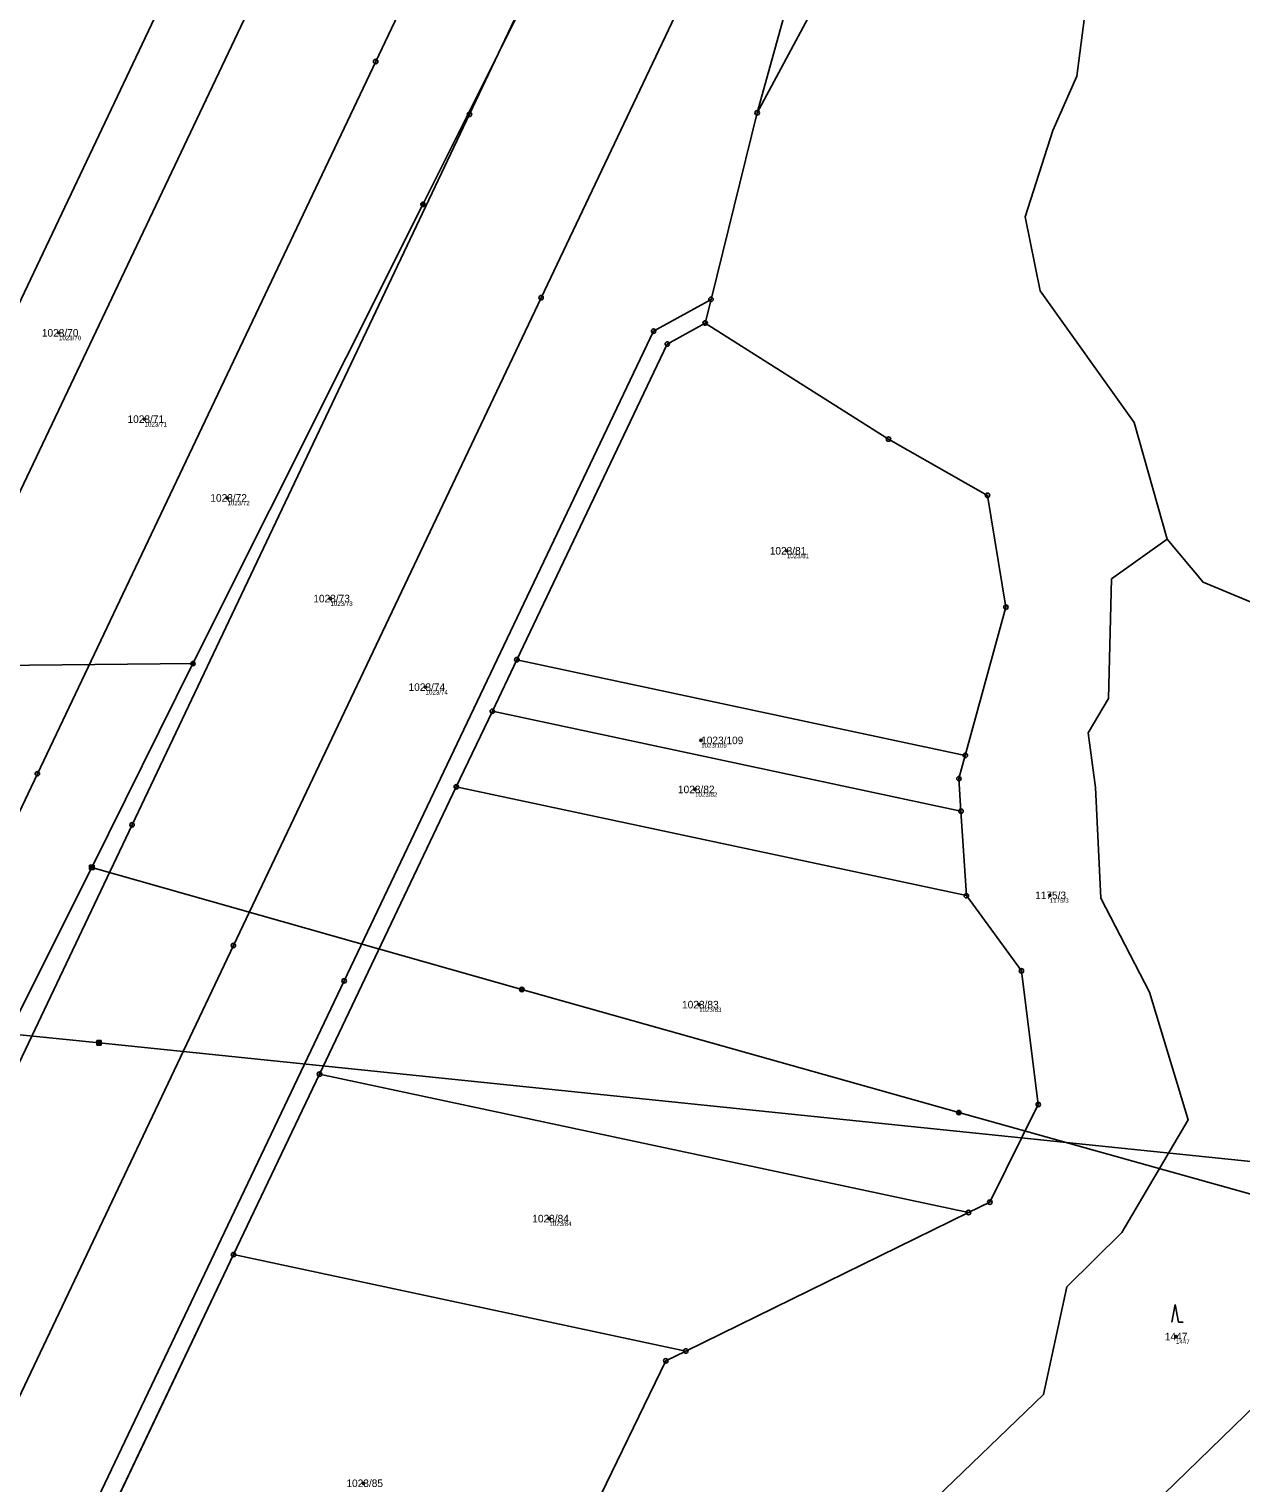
# Model space of a CAD drawing. Extents: x -761891 to -756141, y -1178507 to -1171885.
# Drawn here: x -759128.7 to -758856.6, y -1173728.2 to -1173401.7 of the extents above; entities that cross this region are included whole.
import ezdxf

# ---------------------------------------------------------------- set-up
doc = ezdxf.new("R2010")
doc.units = 0
for name, color, linetype in [('Definiční body', 7, 'Continuous'), ('Hranice parcel', 7, 'Continuous'), ('Parcelní čísla', 7, 'Continuous'), ('Polygon parcely', 7, 'Continuous'), ('Poz předměty', 7, 'Continuous'), ('Značky bodu BP', 7, 'Continuous'), ('Značky kultur', 7, 'Continuous')]:
    doc.layers.add(name, color=color, linetype=linetype)

msp = doc.modelspace()

# ---------------------------------------------------------------- linework, layer by layer
at = {"layer": 'Definiční body'}
for centre in [(-759122.01, -1173469.93), (-759102.78, -1173489.31), (-759084.18, -1173507), (-758958.57, -1173518.88), (-759061.06, -1173529.6), (-759039.68, -1173549.49), (-758977.82, -1173561.45), (-758979.18, -1173572.46), (-758899.51, -1173596.25), (-758978.26, -1173620.79), (-759011.89, -1173668.84), (-758871.18, -1173695.33), (-759053.63, -1173728.27)]:
    msp.add_circle(centre, 0.25, dxfattribs=at)
at = {"layer": 'Hranice parcel'}
for p, q in [((-758965.24, -1173420.52), (-758975.59, -1173462.41)), ((-758975.59, -1173462.41), (-758976.92, -1173467.73)), ((-759024.7, -1173554.91), (-759019.19, -1173543.33)), ((-759019.19, -1173543.33), (-758918.5, -1173564.82)), ((-759024.7, -1173554.91), (-759032.79, -1173571.89)), ((-758919.47, -1173577.35), (-759024.7, -1173554.91)), ((-759032.79, -1173571.89), (-759063.51, -1173636.4)), ((-759032.79, -1173571.89), (-758918.26, -1173596.31)), ((-758919.47, -1173577.35), (-758918.26, -1173596.31)), ((-759063.51, -1173636.4), (-759082.81, -1173676.92)), ((-758917.77, -1173667.48), (-759063.51, -1173636.4)), ((-758917.77, -1173667.48), (-758981.26, -1173698.57)), ((-759082.81, -1173676.92), (-759122.14, -1173759.51)), ((-758981.26, -1173698.57), (-759082.81, -1173676.92))]:
    msp.add_line(p, q, dxfattribs=at)
for points in [[(-758859.72, -1173198.1), (-758900.52, -1173292.02), (-758915.17, -1173319.04), (-758925.08, -1173345.71), (-758965.24, -1173420.52)], [(-758859.72, -1173198.1), (-758858.73, -1173232.12), (-758865.56, -1173250.71), (-758873.01, -1173279.12), (-758890.92, -1173302.15), (-758895.68, -1173321.35), (-758901.45, -1173361.74), (-758890.41, -1173388.63), (-758893.42, -1173412.3), (-758898.81, -1173424.5), (-758905.09, -1173443.91), (-758901.66, -1173460.48), (-758880.6, -1173490.07), (-758873.18, -1173516.28)], [(-759021.44, -1173232.6), (-759093.6, -1173384.53), (-759170.13, -1173545.66), (-759245.99, -1173705.38)], [(-759006.97, -1173244.78), (-759077.69, -1173393.68), (-759154.01, -1173554.37), (-759229.58, -1173713.48)], [(-759201.98, -1173727.1), (-759126.86, -1173568.94), (-759050.89, -1173408.99), (-758979.37, -1173258.41)], [(-758957.74, -1173269.1), (-759029.82, -1173420.86), (-759105.6, -1173580.41), (-759180.34, -1173737.77)], [(-758945.12, -1173317.54), (-759013.75, -1173462.04), (-759082.84, -1173607.51), (-759151.47, -1173752.01)], [(-758945.12, -1173317.54), (-758950.22, -1173366.25), (-758965.24, -1173420.52)], [(-759127.38, -1173761.18), (-759057.98, -1173615.46), (-758988.49, -1173469.55), (-758975.59, -1173462.41)], [(-758976.92, -1173467.73), (-758985.42, -1173472.44), (-759019.19, -1173543.33)], [(-758976.92, -1173467.73), (-758935.73, -1173493.79), (-758913.52, -1173506.42), (-758909.37, -1173531.54), (-758918.5, -1173564.82)], [(-758931.89, -1173839.72), (-758963.06, -1173836.32), (-758982.05, -1173818.02), (-758978, -1173792.99), (-758953.07, -1173758.54), (-758900.96, -1173708.35), (-758895.69, -1173684.19), (-758883.36, -1173671.96), (-758868.42, -1173646.67), (-758877.17, -1173617.98), (-758888.07, -1173596.89), (-758889.25, -1173572), (-758890.88, -1173559.75), (-758886.36, -1173552.06), (-758885.64, -1173525.18), (-758873.18, -1173516.28)], [(-758873.18, -1173516.28), (-758865.11, -1173525.9), (-758839.06, -1173536.8), (-758836.62, -1173541.9), (-758837.09, -1173595.02), (-758832.28, -1173646.22), (-758831.28, -1173681.57), (-758837.2, -1173695), (-758873.97, -1173730.82), (-758917.29, -1173755.2), (-758925.65, -1173764.67), (-758938.22, -1173799.38), (-758936.62, -1173811.16), (-758932.94, -1173823.97), (-758931.89, -1173839.72)], [(-758918.5, -1173564.82), (-758919.93, -1173570.04), (-758919.47, -1173577.35)], [(-758918.26, -1173596.31), (-758905.89, -1173613.21), (-758902.11, -1173643.23), (-758912.99, -1173665.14), (-758917.77, -1173667.48)], [(-758981.26, -1173698.57), (-758985.75, -1173700.77), (-759002.73, -1173735.82), (-759009.19, -1173766.21), (-759013.71, -1173782.63)]]:
    msp.add_lwpolyline(points, dxfattribs=at)
at = {"layer": 'Polygon parcely'}
for points in [[(-758866.65, -1173144.6), (-758932, -1173281.82), (-758935.4, -1173288.74), (-758945.12, -1173317.54), (-758950.22, -1173366.25), (-758965.24, -1173420.52), (-758925.08, -1173345.71), (-758915.17, -1173319.04), (-758900.52, -1173292.02), (-758859.72, -1173198.1), (-758861.12, -1173149.89)], [(-759198.13, -1173530.58), (-759274.48, -1173691.33), (-759245.99, -1173705.38), (-759170.13, -1173545.66), (-759093.6, -1173384.53), (-759021.44, -1173232.6), (-759033.54, -1173221.64), (-759044.39, -1173206.89), (-759120.74, -1173367.64)], [(-759093.6, -1173384.53), (-759170.13, -1173545.66), (-759245.99, -1173705.38), (-759229.58, -1173713.48), (-759154.01, -1173554.37), (-759077.69, -1173393.68), (-759006.97, -1173244.78), (-759009.25, -1173243.65), (-759021.44, -1173232.6)], [(-759201.98, -1173727.1), (-759126.86, -1173568.94), (-759050.89, -1173408.99), (-758979.37, -1173258.41), (-759006.97, -1173244.78), (-759077.69, -1173393.68), (-759154.01, -1173554.37), (-759229.58, -1173713.48)], [(-758979.37, -1173258.41), (-759050.89, -1173408.99), (-759126.86, -1173568.94), (-759201.98, -1173727.1), (-759180.34, -1173737.77), (-759105.6, -1173580.41), (-759029.82, -1173420.86), (-758957.74, -1173269.1)], [(-758957.74, -1173269.1), (-759029.82, -1173420.86), (-759105.6, -1173580.41), (-759180.34, -1173737.77), (-759151.47, -1173752.01), (-759082.84, -1173607.51), (-759013.75, -1173462.04), (-758945.12, -1173317.54), (-758935.4, -1173288.74), (-758932, -1173281.82)], [(-759082.84, -1173607.51), (-759151.47, -1173752.01), (-759130.78, -1173762.22), (-759127.38, -1173761.18), (-759057.98, -1173615.46), (-758988.49, -1173469.55), (-758975.59, -1173462.41), (-758965.24, -1173420.52), (-758950.22, -1173366.25), (-758945.12, -1173317.54), (-759013.75, -1173462.04)], [(-758918.5, -1173564.82), (-758909.37, -1173531.54), (-758913.52, -1173506.42), (-758935.73, -1173493.79), (-758976.92, -1173467.73), (-758985.42, -1173472.44), (-759019.19, -1173543.33)], [(-758919.47, -1173577.35), (-758919.93, -1173570.04), (-758918.5, -1173564.82), (-759019.19, -1173543.33), (-759024.7, -1173554.91)], [(-759032.79, -1173571.89), (-758918.26, -1173596.31), (-758919.47, -1173577.35), (-759024.7, -1173554.91)], [(-759063.51, -1173636.4), (-758917.77, -1173667.48), (-758912.99, -1173665.14), (-758902.11, -1173643.23), (-758905.89, -1173613.21), (-758918.26, -1173596.31), (-759032.79, -1173571.89)], [(-759082.81, -1173676.92), (-758981.26, -1173698.57), (-758917.77, -1173667.48), (-759063.51, -1173636.4)], [(-759122.14, -1173759.51), (-759013.71, -1173782.63), (-759009.19, -1173766.21), (-759002.73, -1173735.82), (-758985.75, -1173700.77), (-758981.26, -1173698.57), (-759082.81, -1173676.92)]]:
    msp.add_lwpolyline(points, close=True, dxfattribs=at)
for points in [[(-758759.68, -1173182.89), (-758861.12, -1173149.89), (-758859.72, -1173198.1), (-758858.73, -1173232.12), (-758865.56, -1173250.71), (-758873.01, -1173279.12), (-758890.92, -1173302.15), (-758895.68, -1173321.35), (-758901.45, -1173361.74), (-758890.41, -1173388.63), (-758893.42, -1173412.3), (-758898.81, -1173424.5), (-758905.09, -1173443.91), (-758901.66, -1173460.48), (-758880.6, -1173490.07), (-758873.18, -1173516.28), (-758865.11, -1173525.9), (-758839.06, -1173536.8)], [(-758925.08, -1173345.71), (-758965.24, -1173420.52), (-758975.59, -1173462.41), (-758976.92, -1173467.73), (-758935.73, -1173493.79), (-758913.52, -1173506.42), (-758909.37, -1173531.54), (-758918.5, -1173564.82), (-758919.93, -1173570.04), (-758919.47, -1173577.35), (-758918.26, -1173596.31), (-758905.89, -1173613.21), (-758902.11, -1173643.23), (-758912.99, -1173665.14), (-758917.77, -1173667.48), (-758981.26, -1173698.57), (-758985.75, -1173700.77), (-759002.73, -1173735.82)], [(-758953.07, -1173758.54), (-758900.96, -1173708.35), (-758895.69, -1173684.19), (-758883.36, -1173671.96), (-758868.42, -1173646.67), (-758877.17, -1173617.98), (-758888.07, -1173596.89), (-758889.25, -1173572), (-758890.88, -1173559.75), (-758886.36, -1173552.06), (-758885.64, -1173525.18), (-758873.18, -1173516.28), (-758880.6, -1173490.07), (-758901.66, -1173460.48), (-758905.09, -1173443.91), (-758898.81, -1173424.5), (-758893.42, -1173412.3), (-758890.41, -1173388.63)], [(-759122.14, -1173759.51), (-759082.81, -1173676.92), (-759063.51, -1173636.4), (-759032.79, -1173571.89), (-759024.7, -1173554.91), (-759019.19, -1173543.33), (-758985.42, -1173472.44), (-758976.92, -1173467.73), (-758975.59, -1173462.41), (-758988.49, -1173469.55), (-759057.98, -1173615.46), (-759127.38, -1173761.18)], [(-758873.97, -1173730.82), (-758837.2, -1173695), (-758831.28, -1173681.57), (-758832.28, -1173646.22), (-758837.09, -1173595.02), (-758836.62, -1173541.9), (-758839.06, -1173536.8), (-758865.11, -1173525.9), (-758873.18, -1173516.28), (-758885.64, -1173525.18), (-758886.36, -1173552.06), (-758890.88, -1173559.75), (-758889.25, -1173572), (-758888.07, -1173596.89), (-758877.17, -1173617.98), (-758868.42, -1173646.67), (-758883.36, -1173671.96), (-758895.69, -1173684.19), (-758900.96, -1173708.35), (-758953.07, -1173758.54)], [(-758837.2, -1173695), (-758873.97, -1173730.82)]]:
    msp.add_lwpolyline(points, dxfattribs=at)
at = {"layer": 'Poz předměty'}
for p, q in [((-758988.98, -1173338.31), (-759040.29, -1173441.08)), ((-759040.29, -1173441.08), (-759091.93, -1173544.2)), ((-759091.93, -1173544.2), (-759159.29, -1173544.88)), ((-759091.93, -1173544.2), (-759114.64, -1173589.97)), ((-759114.64, -1173589.97), (-759139.03, -1173638.63)), ((-759115.14, -1173589.47), (-759114.14, -1173589.47)), ((-759115.14, -1173590.47), (-759115.14, -1173589.47)), ((-759115.14, -1173589.67), (-759114.14, -1173589.67)), ((-759115.14, -1173589.87), (-759114.14, -1173589.87)), ((-759115.14, -1173590.07), (-759114.14, -1173590.07)), ((-759115.14, -1173590.27), (-759114.14, -1173590.27)), ((-759115.14, -1173590.47), (-759114.14, -1173590.47)), ((-759114.94, -1173590.47), (-759114.94, -1173589.47)), ((-759114.74, -1173590.47), (-759114.74, -1173589.47)), ((-759018.07, -1173617.38), (-759114.64, -1173589.97)), ((-759114.54, -1173590.47), (-759114.54, -1173589.47)), ((-759114.34, -1173590.47), (-759114.34, -1173589.47)), ((-759114.14, -1173590.47), (-759114.14, -1173589.47)), ((-759113.02, -1173629.38), (-759407.52, -1173599.26)), ((-758919.95, -1173645.03), (-759018.07, -1173617.38)), ((-759113.52, -1173628.88), (-759112.52, -1173628.88)), ((-759113.52, -1173629.88), (-759113.52, -1173628.88)), ((-759113.52, -1173629.08), (-759112.52, -1173629.08)), ((-759113.52, -1173629.28), (-759112.52, -1173629.28)), ((-759113.52, -1173629.48), (-759112.52, -1173629.48)), ((-759113.52, -1173629.68), (-759112.52, -1173629.68)), ((-759113.52, -1173629.88), (-759112.52, -1173629.88)), ((-759113.32, -1173629.88), (-759113.32, -1173628.88)), ((-759113.12, -1173629.88), (-759113.12, -1173628.88)), ((-758828.92, -1173658.65), (-759113.02, -1173629.38)), ((-759112.92, -1173629.88), (-759112.92, -1173628.88)), ((-759112.72, -1173629.88), (-759112.72, -1173628.88)), ((-759112.52, -1173629.88), (-759112.52, -1173628.88)), ((-758832.7, -1173669.43), (-758919.95, -1173645.03))]:
    msp.add_line(p, q, dxfattribs=at)
for centre, radius in [((-759040.29, -1173441.08), 0.5), ((-759040.29, -1173441.08), 0.4), ((-759040.29, -1173441.08), 0.3), ((-759040.29, -1173441.08), 0.2), ((-759040.29, -1173441.08), 0.1), ((-759091.93, -1173544.2), 0.5), ((-759091.93, -1173544.2), 0.4), ((-759091.93, -1173544.2), 0.3), ((-759091.93, -1173544.2), 0.2), ((-759091.93, -1173544.2), 0.1), ((-759018.07, -1173617.38), 0.5), ((-759018.07, -1173617.38), 0.4), ((-759018.07, -1173617.38), 0.3), ((-759018.07, -1173617.38), 0.2), ((-759018.07, -1173617.38), 0.1), ((-758919.95, -1173645.03), 0.5), ((-758919.95, -1173645.03), 0.4), ((-758919.95, -1173645.03), 0.3), ((-758919.95, -1173645.03), 0.2), ((-758919.95, -1173645.03), 0.1)]:
    msp.add_circle(centre, radius, dxfattribs=at)
at = {"layer": 'Značky bodu BP'}
for centre, radius in [((-759050.89, -1173408.99), 0.5), ((-759050.89, -1173408.99), 0.0303), ((-759029.82, -1173420.86), 0.5), ((-759029.82, -1173420.86), 0.0303), ((-758965.24, -1173420.52), 0.5), ((-758965.24, -1173420.52), 0.0303), ((-759013.75, -1173462.04), 0.5), ((-759013.75, -1173462.04), 0.0303), ((-758975.59, -1173462.41), 0.5), ((-758975.59, -1173462.41), 0.0303), ((-758988.49, -1173469.55), 0.5), ((-758988.49, -1173469.55), 0.0303), ((-758976.92, -1173467.73), 0.5), ((-758976.92, -1173467.73), 0.0303), ((-758985.42, -1173472.44), 0.5), ((-758985.42, -1173472.44), 0.0303), ((-758935.73, -1173493.79), 0.5), ((-758935.73, -1173493.79), 0.0303), ((-758913.52, -1173506.42), 0.5), ((-758913.52, -1173506.42), 0.0303), ((-758909.37, -1173531.54), 0.5), ((-758909.37, -1173531.54), 0.0303), ((-759019.19, -1173543.33), 0.5), ((-759019.19, -1173543.33), 0.0303), ((-759024.7, -1173554.91), 0.5), ((-759024.7, -1173554.91), 0.0303), ((-758918.5, -1173564.82), 0.5), ((-758918.5, -1173564.82), 0.0303), ((-759126.86, -1173568.94), 0.5), ((-759126.86, -1173568.94), 0.0303), ((-758919.93, -1173570.04), 0.5), ((-758919.93, -1173570.04), 0.0303), ((-759032.79, -1173571.89), 0.5), ((-759032.79, -1173571.89), 0.0303), ((-758919.47, -1173577.35), 0.5), ((-758919.47, -1173577.35), 0.0303), ((-759105.6, -1173580.41), 0.5), ((-759105.6, -1173580.41), 0.0303), ((-758918.26, -1173596.31), 0.5), ((-758918.26, -1173596.31), 0.0303), ((-759082.84, -1173607.51), 0.5), ((-759082.84, -1173607.51), 0.0303), ((-758905.89, -1173613.21), 0.5), ((-758905.89, -1173613.21), 0.0303), ((-759057.98, -1173615.46), 0.5), ((-759057.98, -1173615.46), 0.0303), ((-759063.51, -1173636.4), 0.5), ((-759063.51, -1173636.4), 0.0303), ((-758902.11, -1173643.23), 0.5), ((-758902.11, -1173643.23), 0.0303), ((-758912.99, -1173665.14), 0.5), ((-758912.99, -1173665.14), 0.0303), ((-758917.77, -1173667.48), 0.5), ((-758917.77, -1173667.48), 0.0303), ((-759082.81, -1173676.92), 0.5), ((-759082.81, -1173676.92), 0.0303), ((-758981.26, -1173698.57), 0.5), ((-758981.26, -1173698.57), 0.0303), ((-758985.75, -1173700.77), 0.5), ((-758985.75, -1173700.77), 0.0303)]:
    msp.add_circle(centre, radius, dxfattribs=at)
at = {"layer": 'Značky kultur'}
for p, q in [((-758871.36, -1173688.11), (-758872.11, -1173692.11)), ((-758870.61, -1173692.11), (-758871.36, -1173688.11)), ((-758870.61, -1173692.11), (-758869.61, -1173692.11))]:
    msp.add_line(p, q, dxfattribs=at)

# ---------------------------------------------------------------- texts
at = {"layer": 'Definiční body'}
for s, p in [('1023/70', (-759122.01, -1173471.59)), ('1023/71', (-759102.78, -1173490.97)), ('1023/72', (-759084.18, -1173508.66)), ('1023/81', (-758958.57, -1173520.54)), ('1023/73', (-759061.06, -1173531.26)), ('1023/74', (-759039.68, -1173551.15)), ('1023/109', (-758977.82, -1173563.11)), ('1023/82', (-758979.18, -1173574.12)), ('1175/3', (-758899.51, -1173597.91)), ('1023/83', (-758978.26, -1173622.45)), ('1023/84', (-759011.89, -1173670.5)), ('1447', (-758871.18, -1173696.99))]:
    msp.add_text(s, height=1, dxfattribs=at).set_placement(p)
at = {"layer": 'Parcelní čísla'}
for s, p in [('1023/70', (-759125.85, -1173470.78)), ('1023/71', (-759106.62, -1173490.16)), ('1023/72', (-759088.02, -1173507.85)), ('1023/81', (-758962.41, -1173519.73)), ('1023/73', (-759064.9, -1173530.45)), ('1023/74', (-759043.52, -1173550.34)), ('1023/109', (-758977.82, -1173562.3)), ('1023/82', (-758983.02, -1173573.31)), ('1175/3', (-758902.82, -1173597.1)), ('1023/83', (-758982.1, -1173621.64)), ('1023/84', (-759015.73, -1173669.69)), ('1447', (-758873.69, -1173696.18)), ('1023/85', (-759057.47, -1173729.12))]:
    msp.add_text(s, height=1.7, dxfattribs=at).set_placement(p)

doc.saveas('drawing.dxf')
